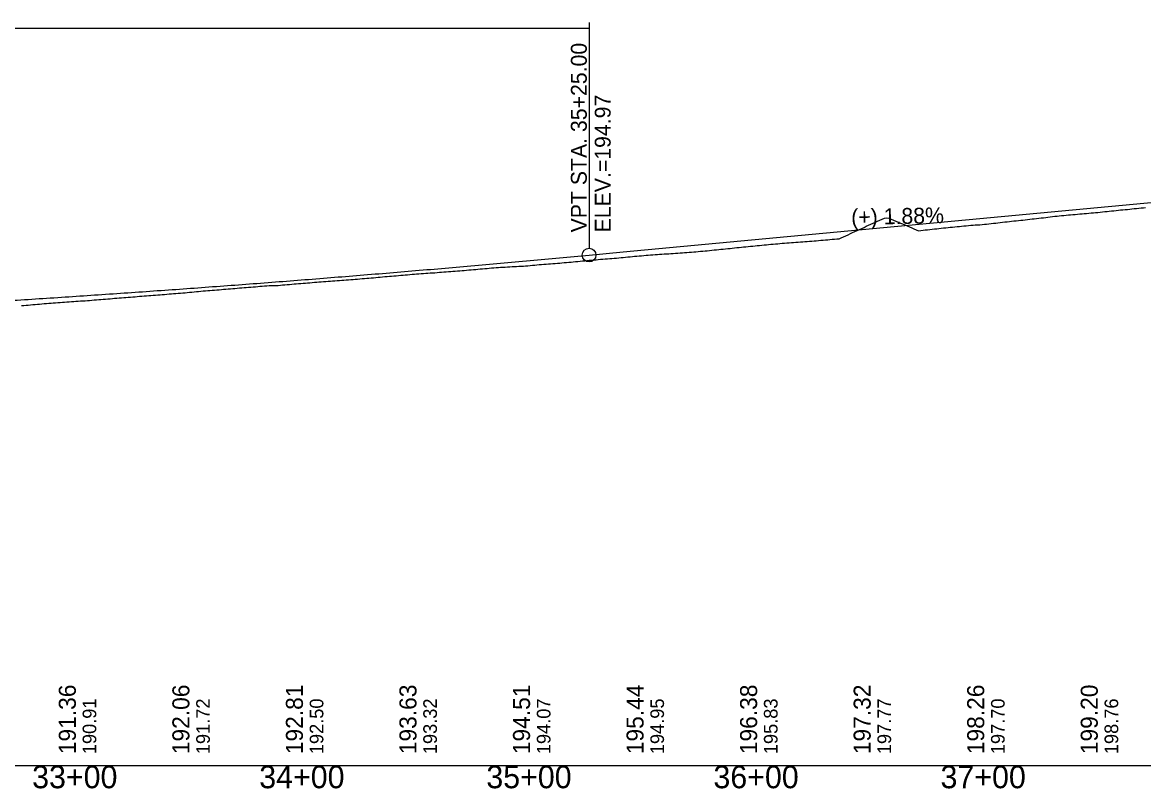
# Model space of a CAD drawing. Extents: x 69 to 2003113, y 512 to 837401.
# Drawn here: x 1890653 to 1891146.7, y 820540 to 820877.5 of the extents above; entities that cross this region are included whole.
import ezdxf

# ---------------------------------------------------------------- set-up
doc = ezdxf.new("R2010")
doc.units = 0
for name, color, linetype in [('BR_BORDER LINES', 7, 'Continuous'), ('BR_CENTER LINE BASELINE', 7, 'Continuous'), ('BR_CONCRETE', 7, 'Continuous'), ('BR_GRID DOTS', 7, 'Continuous'), ('BR_GRID LINES', 7, 'Continuous'), ('BR_TEXT', 7, 'Continuous'), ('RD_HC_Points', 7, 'Continuous'), ('RD_SHT_ID', 7, 'Continuous')]:
    doc.layers.add(name, color=color, linetype=linetype)

msp = doc.modelspace()

# ---------------------------------------------------------------- linework, layer by layer
at = {"layer": 'BR_BORDER LINES'}
msp.add_line((1889077.53, 820550.13), (1895477.53, 820550.13), dxfattribs=at)
at = {"layer": 'BR_GRID DOTS'}
for p, q in [((1890902.53, 820877.48), (1890902.53, 820777.98)), ((1890252.53, 820874.98), (1890902.53, 820874.98))]:
    msp.add_line(p, q, dxfattribs=at)
msp.add_circle((1890902.53, 820774.98), 3, dxfattribs=at)
at = {"layer": 'BR_GRID LINES'}
for p, q in [((1890917.53, 820776.39), (1891187.53, 820801.75)), ((1890902.53, 820774.98), (1890917.53, 820776.39))]:
    msp.add_line(p, q, dxfattribs=at)
msp.add_spline([(1890252.53, 820739.58), (1890265.53, 820739.78), (1890278.53, 820740.01), (1890291.53, 820740.26), (1890304.53, 820740.52), (1890317.53, 820740.81), (1890330.53, 820741.12), (1890343.53, 820741.45), (1890356.53, 820741.79), (1890369.53, 820742.16), (1890382.53, 820742.55), (1890395.53, 820742.96), (1890408.53, 820743.4), (1890421.53, 820743.85), (1890434.53, 820744.32), (1890447.53, 820744.81), (1890460.53, 820745.32), (1890473.53, 820745.86), (1890486.53, 820746.41), (1890499.53, 820746.99), (1890512.53, 820747.58), (1890525.53, 820748.2), (1890538.53, 820748.83), (1890551.53, 820749.49), (1890564.53, 820750.17), (1890577.53, 820750.87), (1890590.53, 820751.58), (1890603.53, 820752.32), (1890616.53, 820753.08), (1890629.53, 820753.86), (1890642.53, 820754.66), (1890655.53, 820755.48), (1890668.53, 820756.32), (1890681.53, 820757.19), (1890694.53, 820758.07), (1890707.53, 820758.97), (1890720.53, 820759.9), (1890733.53, 820760.84), (1890746.53, 820761.8), (1890759.53, 820762.79), (1890772.53, 820763.8), (1890785.53, 820764.82), (1890798.53, 820765.87), (1890811.53, 820766.93), (1890824.53, 820768.02), (1890837.53, 820769.13), (1890850.53, 820770.26), (1890863.53, 820771.41), (1890876.53, 820772.58), (1890889.53, 820773.77), (1890902.53, 820774.98)], degree=3, dxfattribs=at)
at = {"layer": 'BR_TEXT'}
for points in [[(1891104.6, 820791.7), (1891105.6, 820791.82), (1891106.6, 820791.94), (1891107.6, 820792.06), (1891108.6, 820792.17), (1891109.6, 820792.27), (1891110.6, 820792.37), (1891111.6, 820792.46), (1891112.6, 820792.56), (1891113.6, 820792.66), (1891114.6, 820792.76), (1891115.6, 820792.85), (1891116.6, 820792.93), (1891117.6, 820793.01), (1891118.6, 820793.09), (1891119.6, 820793.18), (1891120.6, 820793.27), (1891121.6, 820793.36), (1891122.6, 820793.45), (1891123.6, 820793.54), (1891124.6, 820793.63), (1891125.6, 820793.71), (1891126.6, 820793.81), (1891127.6, 820793.92), (1891128.6, 820794.02), (1891129.6, 820794.12), (1891130.6, 820794.23), (1891131.6, 820794.33), (1891132.6, 820794.44), (1891133.6, 820794.55), (1891134.6, 820794.65), (1891135.6, 820794.76), (1891136.6, 820794.86), (1891137.6, 820794.96), (1891138.6, 820795.05), (1891139.6, 820795.13), (1891140.6, 820795.22), (1891141.6, 820795.33), (1891142.6, 820795.44), (1891143.6, 820795.55), (1891144.6, 820795.65), (1891145.6, 820795.76), (1891146.6, 820795.87), (1891147.6, 820795.98)], [(1891004.6, 820781.5), (1891005.6, 820781.59), (1891006.6, 820781.67), (1891007.6, 820781.75), (1891008.6, 820781.85), (1891009.6, 820781.94), (1891010.6, 820782.03), (1891011.6, 820782.12), (1891012.6, 820782.22), (1891013.6, 820782.57), (1891014.6, 820783.04), (1891015.6, 820783.51), (1891016.6, 820783.98), (1891017.6, 820784.45), (1891018.6, 820784.93), (1891019.6, 820785.39), (1891020.6, 820785.84), (1891021.6, 820786.3), (1891022.6, 820786.75), (1891023.6, 820787.2), (1891024.6, 820787.66), (1891025.6, 820788.11), (1891026.6, 820788.57), (1891027.6, 820789.02), (1891028.6, 820789.47), (1891029.6, 820789.93), (1891030.6, 820790.38), (1891031.6, 820790.84), (1891032.6, 820791.29), (1891033.6, 820791.47), (1891034.6, 820791.24), (1891035.6, 820790.82), (1891036.6, 820790.39), (1891037.6, 820789.97), (1891038.6, 820789.55), (1891039.6, 820789.12), (1891040.6, 820788.7), (1891041.6, 820788.27), (1891042.6, 820787.85), (1891043.6, 820787.43), (1891044.6, 820787), (1891045.6, 820786.58), (1891046.6, 820786.16), (1891047.6, 820785.73), (1891048.6, 820785.82), (1891049.6, 820785.93), (1891050.6, 820786.04), (1891051.6, 820786.16), (1891052.6, 820786.27), (1891053.6, 820786.38), (1891054.6, 820786.5), (1891055.6, 820786.61), (1891056.6, 820786.72), (1891057.6, 820786.83), (1891058.6, 820786.95), (1891059.6, 820787.04), (1891060.6, 820787.14), (1891061.6, 820787.24), (1891062.6, 820787.33), (1891063.6, 820787.43), (1891064.6, 820787.53), (1891065.6, 820787.62), (1891066.6, 820787.72), (1891067.6, 820787.82), (1891068.6, 820787.91), (1891069.6, 820788.01), (1891070.6, 820788.11), (1891071.6, 820788.2), (1891072.6, 820788.28), (1891073.6, 820788.31), (1891074.6, 820788.31), (1891075.6, 820788.42), (1891076.6, 820788.54), (1891077.6, 820788.66), (1891078.6, 820788.77), (1891079.6, 820788.89), (1891080.6, 820789), (1891081.6, 820789.12), (1891082.6, 820789.23), (1891083.6, 820789.35), (1891084.6, 820789.46), (1891085.6, 820789.58), (1891086.6, 820789.7), (1891087.6, 820789.81), (1891088.6, 820789.93), (1891089.6, 820790.03), (1891090.6, 820790.13), (1891091.6, 820790.24), (1891092.6, 820790.34), (1891093.6, 820790.44), (1891094.6, 820790.56), (1891095.6, 820790.67), (1891096.6, 820790.79), (1891097.6, 820790.91), (1891098.6, 820791.02), (1891099.6, 820791.14), (1891100.6, 820791.25), (1891101.6, 820791.36), (1891102.6, 820791.47), (1891103.6, 820791.59), (1891104.6, 820791.7)], [(1890904.6, 820772.87), (1890905.6, 820772.96), (1890906.6, 820773.04), (1890907.6, 820773.12), (1890908.6, 820773.2), (1890909.6, 820773.28), (1890910.6, 820773.36), (1890911.6, 820773.44), (1890912.6, 820773.52), (1890913.6, 820773.6), (1890914.6, 820773.68), (1890915.6, 820773.76), (1890916.6, 820773.86), (1890917.6, 820773.97), (1890918.6, 820774.07), (1890919.6, 820774.17), (1890920.6, 820774.27), (1890921.6, 820774.37), (1890922.6, 820774.47), (1890923.6, 820774.57), (1890924.6, 820774.65), (1890925.6, 820774.73), (1890926.6, 820774.82), (1890927.6, 820774.89), (1890928.6, 820774.97), (1890929.6, 820775.05), (1890930.6, 820775.12), (1890931.6, 820775.2), (1890932.6, 820775.27), (1890933.6, 820775.35), (1890934.6, 820775.42), (1890935.6, 820775.49), (1890936.6, 820775.55), (1890937.6, 820775.61), (1890938.6, 820775.68), (1890939.6, 820775.75), (1890940.6, 820775.81), (1890941.6, 820775.88), (1890942.6, 820775.94), (1890943.6, 820776.01), (1890944.6, 820776.07), (1890945.6, 820776.15), (1890946.6, 820776.23), (1890947.6, 820776.32), (1890948.6, 820776.4), (1890949.6, 820776.49), (1890950.6, 820776.57), (1890951.6, 820776.66), (1890952.6, 820776.75), (1890953.6, 820776.84), (1890954.6, 820776.93), (1890955.6, 820777.02), (1890956.6, 820777.12), (1890957.6, 820777.23), (1890958.6, 820777.33), (1890959.6, 820777.44), (1890960.6, 820777.54), (1890961.6, 820777.64), (1890962.6, 820777.75), (1890963.6, 820777.85), (1890964.6, 820777.95), (1890965.6, 820778.06), (1890966.6, 820778.16), (1890967.6, 820778.26), (1890968.6, 820778.36), (1890969.6, 820778.47), (1890970.6, 820778.57), (1890971.6, 820778.68), (1890972.6, 820778.78), (1890973.6, 820778.89), (1890974.6, 820778.99), (1890975.6, 820779.08), (1890976.6, 820779.18), (1890977.6, 820779.27), (1890978.6, 820779.36), (1890979.6, 820779.45), (1890980.6, 820779.55), (1890981.6, 820779.64), (1890982.6, 820779.73), (1890983.6, 820779.82), (1890984.6, 820779.91), (1890985.6, 820780), (1890986.6, 820780.09), (1890987.6, 820780.17), (1890988.6, 820780.25), (1890989.6, 820780.32), (1890990.6, 820780.4), (1890991.6, 820780.48), (1890992.6, 820780.55), (1890993.6, 820780.63), (1890994.6, 820780.7), (1890995.6, 820780.78), (1890996.6, 820780.86), (1890997.6, 820780.94), (1890998.6, 820781.01), (1890999.6, 820781.09), (1891000.6, 820781.18), (1891001.6, 820781.26), (1891002.6, 820781.34), (1891003.6, 820781.42), (1891004.6, 820781.5)], [(1890804.6, 820764.78), (1890805.6, 820764.86), (1890806.6, 820764.95), (1890807.6, 820765.04), (1890808.6, 820765.13), (1890809.6, 820765.22), (1890810.6, 820765.31), (1890811.6, 820765.4), (1890812.6, 820765.49), (1890813.6, 820765.57), (1890814.6, 820765.65), (1890815.6, 820765.72), (1890816.6, 820765.8), (1890817.6, 820765.9), (1890818.6, 820765.99), (1890819.6, 820766.08), (1890820.6, 820766.18), (1890821.6, 820766.27), (1890822.6, 820766.36), (1890823.6, 820766.45), (1890824.6, 820766.53), (1890825.6, 820766.61), (1890826.6, 820766.68), (1890827.6, 820766.75), (1890828.6, 820766.82), (1890829.6, 820766.89), (1890830.6, 820766.96), (1890831.6, 820767.03), (1890832.6, 820767.1), (1890833.6, 820767.17), (1890834.6, 820767.24), (1890835.6, 820767.32), (1890836.6, 820767.4), (1890837.6, 820767.48), (1890838.6, 820767.56), (1890839.6, 820767.64), (1890840.6, 820767.72), (1890841.6, 820767.8), (1890842.6, 820767.88), (1890843.6, 820767.95), (1890844.6, 820768.02), (1890845.6, 820768.09), (1890846.6, 820768.17), (1890847.6, 820768.26), (1890848.6, 820768.34), (1890849.6, 820768.43), (1890850.6, 820768.52), (1890851.6, 820768.6), (1890852.6, 820768.69), (1890853.6, 820768.78), (1890854.6, 820768.87), (1890855.6, 820768.96), (1890856.6, 820769.05), (1890857.6, 820769.14), (1890858.6, 820769.23), (1890859.6, 820769.32), (1890860.6, 820769.4), (1890861.6, 820769.47), (1890862.6, 820769.54), (1890863.6, 820769.61), (1890864.6, 820769.68), (1890865.6, 820769.74), (1890866.6, 820769.79), (1890867.6, 820769.85), (1890868.6, 820769.9), (1890869.6, 820769.95), (1890870.6, 820770.01), (1890871.6, 820770.06), (1890872.6, 820770.12), (1890873.6, 820770.18), (1890874.6, 820770.25), (1890875.6, 820770.32), (1890876.6, 820770.41), (1890877.6, 820770.5), (1890878.6, 820770.59), (1890879.6, 820770.68), (1890880.6, 820770.77), (1890881.6, 820770.86), (1890882.6, 820770.95), (1890883.6, 820771.04), (1890884.6, 820771.12), (1890885.6, 820771.19), (1890886.6, 820771.26), (1890887.6, 820771.34), (1890888.6, 820771.42), (1890889.6, 820771.5), (1890890.6, 820771.58), (1890891.6, 820771.66), (1890892.6, 820771.74), (1890893.6, 820771.82), (1890894.6, 820771.91), (1890895.6, 820772.01), (1890896.6, 820772.11), (1890897.6, 820772.21), (1890898.6, 820772.31), (1890899.6, 820772.41), (1890900.6, 820772.51), (1890901.6, 820772.6), (1890902.6, 820772.69), (1890903.6, 820772.78), (1890904.6, 820772.87)], [(1890704.6, 820756.83), (1890705.6, 820756.91), (1890706.6, 820756.99), (1890707.6, 820757.07), (1890708.6, 820757.15), (1890709.6, 820757.23), (1890710.6, 820757.3), (1890711.6, 820757.38), (1890712.6, 820757.45), (1890713.6, 820757.53), (1890714.6, 820757.61), (1890715.6, 820757.69), (1890716.6, 820757.77), (1890717.6, 820757.85), (1890718.6, 820757.94), (1890719.6, 820758.02), (1890720.6, 820758.1), (1890721.6, 820758.18), (1890722.6, 820758.27), (1890723.6, 820758.35), (1890724.6, 820758.43), (1890725.6, 820758.53), (1890726.6, 820758.62), (1890727.6, 820758.72), (1890728.6, 820758.81), (1890729.6, 820758.91), (1890730.6, 820759.01), (1890731.6, 820759.1), (1890732.6, 820759.19), (1890733.6, 820759.27), (1890734.6, 820759.34), (1890735.6, 820759.42), (1890736.6, 820759.5), (1890737.6, 820759.58), (1890738.6, 820759.66), (1890739.6, 820759.74), (1890740.6, 820759.83), (1890741.6, 820759.91), (1890742.6, 820760), (1890743.6, 820760.09), (1890744.6, 820760.17), (1890745.6, 820760.25), (1890746.6, 820760.33), (1890747.6, 820760.41), (1890748.6, 820760.49), (1890749.6, 820760.57), (1890750.6, 820760.65), (1890751.6, 820760.73), (1890752.6, 820760.81), (1890753.6, 820760.9), (1890754.6, 820760.98), (1890755.6, 820761.06), (1890756.6, 820761.15), (1890757.6, 820761.23), (1890758.6, 820761.32), (1890759.6, 820761.41), (1890760.6, 820761.47), (1890761.6, 820761.52), (1890762.6, 820761.54), (1890763.6, 820761.56), (1890764.6, 820761.58), (1890765.6, 820761.66), (1890766.6, 820761.75), (1890767.6, 820761.83), (1890768.6, 820761.92), (1890769.6, 820762.01), (1890770.6, 820762.1), (1890771.6, 820762.19), (1890772.6, 820762.27), (1890773.6, 820762.34), (1890774.6, 820762.41), (1890775.6, 820762.49), (1890776.6, 820762.57), (1890777.6, 820762.65), (1890778.6, 820762.73), (1890779.6, 820762.82), (1890780.6, 820762.9), (1890781.6, 820762.99), (1890782.6, 820763.08), (1890783.6, 820763.17), (1890784.6, 820763.25), (1890785.6, 820763.32), (1890786.6, 820763.39), (1890787.6, 820763.46), (1890788.6, 820763.53), (1890789.6, 820763.6), (1890790.6, 820763.67), (1890791.6, 820763.74), (1890792.6, 820763.82), (1890793.6, 820763.89), (1890794.6, 820763.97), (1890795.6, 820764.05), (1890796.6, 820764.13), (1890797.6, 820764.21), (1890798.6, 820764.29), (1890799.6, 820764.37), (1890800.6, 820764.45), (1890801.6, 820764.53), (1890802.6, 820764.61), (1890803.6, 820764.7), (1890804.6, 820764.78)], [(1890652.6, 820752.76), (1890653.6, 820752.84), (1890654.6, 820752.92), (1890655.6, 820753), (1890656.6, 820753.09), (1890657.6, 820753.17), (1890658.6, 820753.26), (1890659.6, 820753.35), (1890660.6, 820753.43), (1890661.6, 820753.52), (1890662.6, 820753.6), (1890663.6, 820753.68), (1890664.6, 820753.76), (1890665.6, 820753.84), (1890666.6, 820753.91), (1890667.6, 820753.98), (1890668.6, 820754.06), (1890669.6, 820754.13), (1890670.6, 820754.2), (1890671.6, 820754.28), (1890672.6, 820754.34), (1890673.6, 820754.41), (1890674.6, 820754.48), (1890675.6, 820754.55), (1890676.6, 820754.62), (1890677.6, 820754.69), (1890678.6, 820754.77), (1890679.6, 820754.84), (1890680.6, 820754.91), (1890681.6, 820754.98), (1890682.6, 820755.05), (1890683.6, 820755.14), (1890684.6, 820755.22), (1890685.6, 820755.31), (1890686.6, 820755.39), (1890687.6, 820755.48), (1890688.6, 820755.56), (1890689.6, 820755.64), (1890690.6, 820755.71), (1890691.6, 820755.79), (1890692.6, 820755.87), (1890693.6, 820755.94), (1890694.6, 820756.02), (1890695.6, 820756.1), (1890696.6, 820756.18), (1890697.6, 820756.26), (1890698.6, 820756.33), (1890699.6, 820756.41), (1890700.6, 820756.5), (1890701.6, 820756.58), (1890702.6, 820756.67), (1890703.6, 820756.75), (1890704.6, 820756.83)]]:
    msp.add_lwpolyline(points, dxfattribs=at)

# ---------------------------------------------------------------- texts
at = {"layer": 'BR_CENTER LINE BASELINE'}
msp.add_text('(+) 1.88%', height=7, rotation=1.1777, dxfattribs=at).set_placement((1891018.02, 820788.23))
at = {"layer": 'BR_CONCRETE'}
for s, height, p in [('VPT STA. 35+25.00 ', 7, (1890901.53, 820784.98)), ('ELEV.=194.97', 7, (1890912.03, 820784.98)), ('190.91', 6, (1890685.53, 820555.13)), ('191.72', 6, (1890735.53, 820555.13)), ('192.50', 6, (1890785.53, 820555.13)), ('193.32', 6, (1890835.53, 820555.13)), ('194.07', 6, (1890885.53, 820555.13)), ('194.95', 6, (1890935.53, 820555.13)), ('195.83', 6, (1890985.53, 820555.13)), ('197.77', 6, (1891035.53, 820555.13)), ('197.70', 6, (1891085.53, 820555.13)), ('198.76', 6, (1891135.53, 820555.13))]:
    msp.add_text(s, height=height, rotation=90, dxfattribs=at).set_placement(p)
at = {"layer": 'RD_HC_Points'}
for s, p in [('191.36', (1890676.53, 820555.13)), ('192.06', (1890726.53, 820555.13)), ('192.81', (1890776.53, 820555.13)), ('193.63', (1890826.53, 820555.13)), ('194.51', (1890876.53, 820555.13)), ('195.44', (1890926.53, 820555.13)), ('196.38', (1890976.53, 820555.13)), ('197.32', (1891026.53, 820555.13)), ('198.26', (1891076.53, 820555.13)), ('199.20', (1891126.53, 820555.13))]:
    msp.add_text(s, height=7.5, rotation=90, dxfattribs=at).set_placement(p)
at = {"layer": 'RD_SHT_ID'}
for s, p in [('33+00', (1890657.29, 820540.13)), ('34+00', (1890757.29, 820540.13)), ('35+00', (1890857.29, 820540.13)), ('36+00', (1890957.29, 820540.13)), ('37+00', (1891057.29, 820540.13))]:
    msp.add_text(s, height=10, dxfattribs=at).set_placement(p)

doc.saveas('drawing.dxf')
